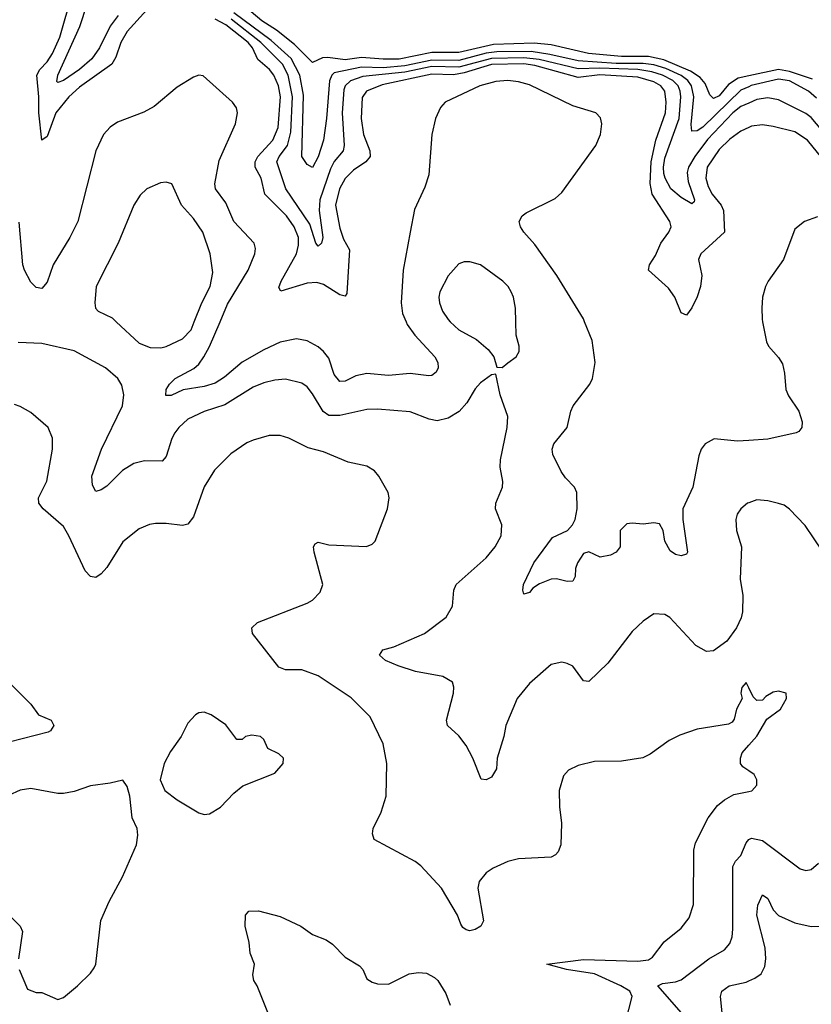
# Model space of a CAD drawing. Header units: inches. Extents: x 1771504 to 1971212, y 471788 to 643615.
# Tile 295 of 587: x 1827309 to 1830231, y 627482 to 631114. Entities that reach past the tile are written whole.
import ezdxf

# ---------------------------------------------------------------- set-up
doc = ezdxf.new("R2010")
doc.units = ezdxf.units.IN
doc.header["$MEASUREMENT"] = 0
for name, color, linetype in [('B8622', 7, 'Continuous'), ('B8623', 7, 'Continuous'), ('B8632', 7, 'Continuous'), ('B8633', 7, 'Continuous')]:
    doc.layers.add(name, color=color, linetype=linetype)

msp = doc.modelspace()

# ---------------------------------------------------------------- linework, layer by layer
at = {"layer": 'B8622', "color": 5}
for points, elevation in [([(1827665.3, 630000), (1827750, 629921.3), (1827790, 629904.2), (1827830, 629903.2), (1827850, 629908), (1827910, 629936.5), (1827941.2, 629970), (1827953.2, 630000)], 440), ([(1828734.8, 630000), (1828739.1, 629990), (1828767.5, 629950), (1828841.6, 629870), (1828852.3, 629850), (1828853.4, 629830), (1828846.1, 629813.9), (1828830, 629801.8), (1828819.4, 629800.6), (1828750, 629809.2), (1828670, 629801.1), (1828590, 629808.3), (1828550, 629799.7), (1828510, 629781.1), (1828490, 629779.1), (1828470, 629805.4), (1828450, 629865.3), (1828430, 629889.8), (1828410, 629907.4), (1828370, 629929.8), (1828330, 629937.2), (1828270, 629924.5), (1828210, 629896.7), (1828130, 629850.8), (1828065, 629795), (1828030, 629773.5), (1827990, 629761), (1827912, 629748), (1827867.5, 629727.5), (1827848.2, 629728.2), (1827849.1, 629750), (1827861.2, 629770), (1827883.1, 629790), (1827952.1, 629827.9), (1827970, 629842.9), (1827989, 629870), (1828010, 629908.7), (1828048.7, 630000)], 420), ([(1828898.2, 630000), (1828930, 629970.4), (1828994.8, 629934.8), (1829038, 629898), (1829058.8, 629870), (1829070, 629832), (1829090, 629831), (1829110, 629847.7), (1829141.2, 629870), (1829152.7, 629890), (1829152.3, 629910), (1829140.9, 629950), (1829139.7, 630000)], 440), ([(1830000, 629561.7), (1829958.8, 629558.8), (1829871.7, 629568.3), (1829838.4, 629550), (1829824.2, 629530), (1829815.4, 629504.6), (1829792.8, 629390), (1829756.8, 629310), (1829756.1, 629270), (1829773.6, 629150), (1829770, 629142), (1829750, 629136.8), (1829730, 629140.7), (1829710, 629155.1), (1829689.9, 629190), (1829684.1, 629230), (1829670, 629254.2), (1829650, 629258.3), (1829610, 629252.5), (1829570, 629256.7), (1829550, 629253.9), (1829524.9, 629230), (1829525.6, 629170), (1829510, 629149.8), (1829490, 629138.5), (1829450.9, 629130.9), (1829410, 629150.7), (1829390, 629145.1), (1829367.6, 629110), (1829360.8, 629090), (1829359.5, 629060.5), (1829350, 629042.7), (1829330, 629041.3), (1829290.8, 629050.8), (1829270, 629049.8), (1829227.1, 629032.9), (1829203.2, 629016.8), (1829190, 629000.7), (1829170, 628995.3), (1829165.6, 629010), (1829168.3, 629030), (1829207.1, 629110), (1829275.7, 629204.3), (1829330.4, 629229.6), (1829349.8, 629250), (1829359.2, 629270), (1829366.1, 629310), (1829365.3, 629370), (1829357.2, 629390), (1829323.8, 629423.8), (1829307.8, 629447.8), (1829276.8, 629510), (1829274, 629530), (1829280.9, 629550), (1829329.8, 629610), (1829342.6, 629670), (1829351.6, 629690), (1829412.9, 629770), (1829423.1, 629790), (1829432.9, 629850), (1829421.5, 629930), (1829393.7, 630000)], 420), ([(1830000, 629331.9), (1829994.8, 629330), (1829970.5, 629310), (1829957, 629290), (1829951.8, 629270), (1829954, 629230), (1829973.1, 629170), (1829968.3, 629050), (1829977.8, 628990), (1829976.9, 628930), (1829972.4, 628907.6), (1829954.4, 628870), (1829918.7, 628821.3), (1829870, 628785.3), (1829843.6, 628783.6), (1829804.9, 628804.9), (1829708.3, 628908.3), (1829690, 628919.6), (1829650, 628922), (1829610, 628895.1), (1829570, 628857.6), (1829480, 628740), (1829410, 628672), (1829390, 628675.1), (1829350, 628729.3), (1829330, 628739.6), (1829310, 628743.6), (1829270, 628734.7), (1829190, 628665.4), (1829144.6, 628610), (1829102.7, 628510), (1829095.8, 628470), (1829071.8, 628390), (1829068.2, 628350), (1829050, 628319.5), (1829030, 628309.3), (1829012.3, 628312.3), (1828981.5, 628390), (1828956.2, 628436.2), (1828930, 628471.8), (1828887.3, 628510), (1828884.7, 628530), (1828909.7, 628630), (1828911.3, 628651.3), (1828906, 628670), (1828870.8, 628690.8), (1828769.2, 628710), (1828705.2, 628730), (1828659, 628750), (1828637.2, 628770), (1828648.7, 628790), (1828690, 628800.4), (1828802.9, 628850), (1828883, 628910), (1828906.9, 628950), (1828911, 629010), (1828919.7, 629030), (1829030, 629128.8), (1829063.9, 629170), (1829085.7, 629210), (1829088.6, 629250), (1829065.1, 629310), (1829065.7, 629330), (1829091.1, 629390), (1829092.6, 629410), (1829082.8, 629462.8), (1829083.1, 629490), (1829108.3, 629610), (1829111.1, 629650), (1829082, 629730), (1829066, 629806), (1829050, 629804), (1829010, 629774.5), (1828990, 629751.8), (1828959.1, 629700.9), (1828931, 629669), (1828890, 629643.5), (1828850, 629634.2), (1828820.4, 629640.3), (1828750, 629667.9), (1828630, 629677), (1828590, 629676.5), (1828490, 629654.3), (1828450, 629654.3), (1828428.4, 629668.4), (1828390, 629733.5), (1828370, 629759.2), (1828350, 629773.8), (1828290, 629788.2), (1828250, 629784.5), (1828210, 629774.5), (1828170, 629758.3), (1828066.6, 629693.4), (1827990, 629669), (1827930, 629640.2), (1827896, 629610), (1827881.3, 629590), (1827870.6, 629569.4), (1827850, 629502.4), (1827834.3, 629485.7), (1827770, 629487.2), (1827730, 629476.5), (1827688.5, 629451.5), (1827630, 629393.3), (1827610, 629379.7), (1827590, 629374), (1827577, 629397), (1827575.3, 629430), (1827610.4, 629530), (1827688.6, 629690), (1827693.5, 629730), (1827686, 629766), (1827671, 629791), (1827626, 629830), (1827510, 629892.8), (1827390, 629919.8), (1827303.6, 629923.6)], 440), ([(1830000, 628649.2), (1829990, 628669), (1829974.8, 628650), (1829970.8, 628630), (1829976, 628610), (1829954, 628570), (1829946, 628534), (1829938, 628522), (1829924.7, 628515.3), (1829810, 628496.3), (1829745.5, 628474.5), (1829705.5, 628454.5), (1829636.1, 628403.9), (1829609, 628391), (1829530, 628378.9), (1829430, 628378), (1829370, 628363), (1829334.3, 628345.7), (1829315.8, 628324.2), (1829300.3, 628270), (1829300.9, 628210), (1829309, 628150), (1829306.3, 628070), (1829296.4, 628043.6), (1829286.8, 628033.2), (1829270, 628025.1), (1829150, 628018), (1829110, 628008.9), (1829056.1, 627983.9), (1829030, 627966.2), (1829005.3, 627934.7), (1829000.2, 627910), (1829020.7, 627790), (1829010.8, 627770), (1828990, 627757.2), (1828970, 627753.2), (1828956.5, 627756.5), (1828944.5, 627764.5), (1828937, 627777), (1828924.7, 627810), (1828865.7, 627910), (1828790, 627992.8), (1828768.9, 628008.9), (1828617, 628090), (1828611.5, 628110), (1828613, 628130), (1828642.6, 628190), (1828661, 628250), (1828664.1, 628370), (1828650, 628442.7), (1828602.5, 628542.5), (1828532.4, 628612.4), (1828410, 628693.1), (1828350, 628715.1), (1828290, 628716), (1828265.2, 628725.2), (1828167.8, 628850), (1828165.1, 628870), (1828186, 628890), (1828370, 628961.3), (1828390, 628973), (1828417.4, 629002.6), (1828427.3, 629030), (1828396.2, 629150), (1828393.2, 629170), (1828399, 629181), (1828410, 629186.8), (1828450, 629177.1), (1828589.4, 629170.6), (1828610, 629178.8), (1828621.2, 629190), (1828667, 629310), (1828672.3, 629350), (1828669.4, 629370), (1828634.5, 629430), (1828618, 629450), (1828590, 629467.3), (1828521.6, 629481.6), (1828430, 629520.4), (1828374.1, 629534.1), (1828302.7, 629570), (1828270, 629580.4), (1828230, 629579.7), (1828170, 629563.1), (1828146.8, 629553.2), (1828087.7, 629512.3), (1828027.7, 629452.3), (1827989.4, 629390.6), (1827950, 629279.5), (1827930, 629252.8), (1827910, 629247.7), (1827850, 629255.8), (1827810, 629255.6), (1827788.2, 629251.8), (1827750, 629236.4), (1827690, 629188.4), (1827630, 629092.6), (1827610, 629069.7), (1827590, 629056.3), (1827570, 629060.5), (1827550, 629080.7), (1827490.7, 629210), (1827470, 629244), (1827395.1, 629310), (1827379.8, 629330), (1827378, 629350), (1827408.5, 629411.5), (1827429.7, 629529.7), (1827429.6, 629570), (1827413.6, 629610), (1827350, 629665.1), (1827310, 629687.6), (1827290, 629694.3)], 460), ([(1827250, 628688.7), (1827349.4, 628589.4), (1827378.4, 628550), (1827424.9, 628530), (1827434.9, 628510), (1827422.4, 628490), (1827414.3, 628485.7), (1827270, 628448.2)], 460), ([(1830000, 628343.1), (1829978, 628358), (1829969.2, 628370), (1829969.3, 628390), (1829976, 628410), (1830000, 628437.1)], 460), ([(1827307, 627610), (1827337.3, 627537.3), (1827370, 627524.9), (1827390, 627524.9), (1827450, 627499.3), (1827470, 627506.7), (1827522.7, 627550), (1827570, 627596.3), (1827584, 627616), (1827589.7, 627630.3), (1827608.7, 627791.3), (1827638.8, 627861.2), (1827687.7, 627952.3), (1827739.6, 628070), (1827745.4, 628105.4), (1827742.9, 628130), (1827724.2, 628170), (1827715.1, 628250), (1827705.2, 628285.2), (1827690, 628308), (1827643.1, 628296.9), (1827570, 628288.2), (1827510, 628267.1), (1827470, 628259.1), (1827450, 628259.1), (1827350, 628278.3), (1827310, 628271.2), (1827267.4, 628252.6)], 480), ([(1829533, 627367), (1829569.8, 627510), (1829561, 627530), (1829528.1, 627550), (1829430, 627594.7), (1829326.6, 627610), (1829254, 627630), (1829390, 627647.5), (1829590, 627640.4), (1829630, 627646.1), (1829644.1, 627655.9), (1829688.1, 627711.9), (1829750, 627762.6), (1829779.3, 627800.7), (1829795.5, 627850), (1829796.8, 628050), (1829803, 628077), (1829849.8, 628170.2), (1829885, 628215), (1829910, 628236.4), (1829944.9, 628255.1), (1830000, 628266.7)], 460), ([(1829751.3, 627450), (1829664.5, 627550), (1829681.5, 627558.5), (1829730, 627564.7), (1829750, 627571.8), (1829852.1, 627650), (1829910, 627682.6), (1829930, 627706), (1829938.7, 627730), (1829941, 627759), (1829940.5, 627990), (1829950.4, 628009.6), (1829970, 628030.3), (1829990, 628077.6), (1830000, 628089.5)], 440), ([(1827270, 627810.4), (1827310.6, 627770), (1827319.1, 627750), (1827304.2, 627650)], 480), ([(1828249.7, 627390), (1828185.1, 627550), (1828173, 627570), (1828169.6, 627590), (1828175.1, 627630), (1828159.8, 627670), (1828156, 627710), (1828141.5, 627770), (1828142.9, 627810), (1828154.2, 627825.8), (1828190, 627826), (1828270, 627805.6), (1828346.4, 627770), (1828390, 627739.7), (1828439.7, 627719.7), (1828463.4, 627703.4), (1828510, 627655.3), (1828563.4, 627623.4), (1828574.8, 627610), (1828590, 627576), (1828610, 627563), (1828630, 627557.1), (1828670, 627556.3), (1828746.5, 627593.5), (1828780.4, 627599.6), (1828810, 627596.5), (1828840.5, 627580.5), (1828852.7, 627570), (1828881.2, 627521.2), (1828898, 627478)], 460), ([(1829902.2, 627450), (1829895.7, 627510), (1829900.2, 627530), (1829926.9, 627550), (1829990, 627563.8), (1830000, 627568.2)], 420)]:
    msp.add_lwpolyline(points, dxfattribs=dict(at, elevation=elevation))
at = {"layer": 'B8622', "color": 5, "elevation": 480}
msp.add_lwpolyline([(1827990, 628559.3), (1827970, 628557.2), (1827958, 628550), (1827930, 628519), (1827904.9, 628470), (1827865.1, 628414.9), (1827842.4, 628370), (1827827.3, 628310), (1827844.9, 628270), (1827890, 628235.5), (1827970, 628188), (1827990, 628182.4), (1828010, 628184.9), (1828050, 628208.8), (1828099.5, 628260.5), (1828132.7, 628287.3), (1828250, 628334.8), (1828281.2, 628370), (1828282, 628390), (1828265.6, 628405.6), (1828225.2, 628425.2), (1828210, 628458), (1828198, 628470), (1828165.2, 628474.8), (1828142, 628470), (1828130, 628458), (1828110, 628458), (1828070, 628513.2), (1828015.3, 628550)], close=True, dxfattribs=at)
at = {"layer": 'B8623', "color": 5}
for points, elevation in [([(1827672, 631130), (1827642.3, 631090), (1827604, 631010), (1827575.3, 630970), (1827530, 630930.7), (1827470, 630889.5), (1827450, 630882.4), (1827446.5, 630886.5), (1827449.1, 630910), (1827531.3, 631088.7), (1827585.1, 631254.9)], 360), ([(1827778, 631150), (1827705.2, 631070), (1827681.6, 631030), (1827664.1, 630975.9), (1827649.4, 630950.6), (1827530, 630865.7), (1827490, 630829.9), (1827442.2, 630770), (1827410, 630683.8), (1827390, 630669.7), (1827378.9, 630770), (1827379.4, 630830), (1827372.3, 630910), (1827382.6, 630930), (1827410, 630958.8), (1827430, 630988.9), (1827457.4, 631050), (1827502.5, 631210)], 380), ([(1830000, 630907.1), (1829961, 630899), (1829925.2, 630874.8), (1829890, 630833.4), (1829870, 630823.2), (1829856.7, 630836.7), (1829838.8, 630878.8), (1829820.6, 630900.6), (1829784.6, 630924.6), (1829686, 630966), (1829630, 630978.8), (1829530, 630978.3), (1829408.3, 630990), (1829270, 631021.6), (1829207.4, 631027.4), (1829057.4, 631022.6), (1828930, 630992.9), (1828830, 630993.7), (1828710, 630969.1), (1828650, 630968), (1828570, 630974.9), (1828510, 630966.6), (1828445.6, 630974.4), (1828427, 630973), (1828390, 630955.8), (1828323, 631023), (1828256.1, 631076.1), (1828202.5, 631110), (1828163.4, 631143.4)], 320), ([(1830000, 630716.8), (1829970, 630703.2), (1829930, 630673.4), (1829890, 630635.3), (1829845.8, 630570), (1829841.3, 630530), (1829850, 630499.2), (1829865.1, 630470), (1829898.2, 630430), (1829906.7, 630410), (1829909.7, 630330.3), (1829823.1, 630250), (1829814.2, 630230), (1829826.7, 630170), (1829821.4, 630130), (1829810, 630091.1), (1829790, 630051.3), (1829770, 630024.5), (1829750, 630032.7), (1829726.4, 630090), (1829703.3, 630123.3), (1829629.7, 630190), (1829633.1, 630210), (1829655.4, 630244.6), (1829675.2, 630290), (1829704.4, 630330), (1829713.3, 630350), (1829708.9, 630370), (1829643.4, 630470), (1829635.4, 630510), (1829639, 630590), (1829656.6, 630670), (1829692.9, 630770), (1829695.4, 630810), (1829689.6, 630850), (1829674.9, 630870), (1829650, 630884.5), (1829590, 630902.7), (1829450, 630910.5), (1829370, 630901.2), (1829210, 630945.3), (1829170, 630950.8), (1829050, 630948.7), (1828950, 630917.7), (1828910, 630910.5), (1828830, 630913.1), (1828646.2, 630873.8), (1828588.9, 630850), (1828573.4, 630826.6), (1828568.6, 630750), (1828577.5, 630690), (1828601.5, 630630), (1828602.1, 630610), (1828586.7, 630590), (1828541.1, 630558.9), (1828510, 630527.8), (1828488.7, 630490), (1828474.8, 630430), (1828490, 630344.7), (1828504.4, 630304.4), (1828525.7, 630265.7), (1828516.3, 630103.7), (1828510, 630094.7), (1828490, 630099.3), (1828430, 630136.7), (1828405, 630145), (1828370, 630141.7), (1828272.8, 630112.8), (1828265.8, 630125.8), (1828274.4, 630150), (1828330.8, 630250), (1828338.1, 630281.9), (1828337.6, 630310), (1828322.2, 630350), (1828293.6, 630390), (1828214.1, 630470), (1828200.5, 630530), (1828178.3, 630570), (1828178.5, 630590), (1828188.3, 630610), (1828243.3, 630670), (1828263.4, 630716.6), (1828271.6, 630830), (1828264, 630870), (1828246.3, 630910), (1828230.7, 630930), (1828187.6, 630967.6), (1828168.3, 631010), (1828151.9, 631030), (1828070, 631094.9), (1828030, 631116.6)], 380), ([(1830000, 630806.6), (1829970, 630793.6), (1829941, 630770), (1829847.9, 630672.1), (1829800.8, 630610), (1829777.8, 630570), (1829772, 630550), (1829776.6, 630516.6), (1829799.4, 630450), (1829798.1, 630441.9), (1829790, 630435.3), (1829750, 630458), (1829712.8, 630490), (1829691.1, 630530), (1829686.9, 630546.9), (1829684.9, 630570), (1829690, 630603), (1829742.4, 630750), (1829748.9, 630830), (1829747, 630850), (1829738.7, 630870), (1829719, 630890), (1829682, 630910), (1829642.2, 630922.2), (1829590.3, 630930.3), (1829450, 630935.2), (1829370, 630932.8), (1829226.8, 630966.8), (1829170, 630974), (1829050, 630971.3), (1828930, 630939), (1828830, 630941), (1828730, 630920.8), (1828575.7, 630904.3), (1828530, 630888.5), (1828510.1, 630870), (1828505.2, 630854.8), (1828499.4, 630770), (1828506.7, 630650), (1828502.3, 630630), (1828469.4, 630590.6), (1828455.7, 630564.3), (1828416.1, 630450), (1828414, 630410), (1828427.2, 630310), (1828422.6, 630290), (1828410, 630278.3), (1828402.2, 630290), (1828379.9, 630359.9), (1828291.3, 630490), (1828258.4, 630590), (1828266.7, 630610), (1828297.4, 630650), (1828310, 630698.7), (1828315.3, 630830), (1828299.4, 630910), (1828278.7, 630950), (1828199.2, 631030), (1828090, 631115.7)], 360), ([(1830000, 630866.9), (1829970, 630853.7), (1829830, 630717.1), (1829810, 630703.7), (1829790, 630702.4), (1829787.1, 630727.1), (1829797.4, 630830), (1829788.8, 630870), (1829774.4, 630890), (1829750, 630907.9), (1829694.1, 630934.1), (1829650, 630947.4), (1829610, 630953), (1829510, 630953), (1829370, 630961.8), (1829265.9, 630985.9), (1829196.5, 630996.5), (1829070, 630995.6), (1829030, 630990.4), (1828930, 630963.8), (1828830, 630965.4), (1828730, 630943.9), (1828650, 630936.6), (1828570, 630939), (1828470, 630917.6), (1828460.8, 630910), (1828452, 630888), (1828441.2, 630750), (1828429.7, 630670), (1828410, 630608.2), (1828390, 630568.5), (1828370, 630580.3), (1828349.9, 630609.9), (1828356.3, 630836.3), (1828343.4, 630910), (1828310.9, 630970.9), (1828237.3, 631037.3), (1828099.5, 631139.5)], 340), ([(1828048.7, 630000), (1828075.9, 630064.1), (1828152.2, 630190), (1828177.2, 630250), (1828178.8, 630270), (1828174.3, 630290), (1828098.8, 630370), (1828070, 630438.8), (1828031.8, 630490), (1828028.9, 630508.9), (1828044.8, 630595.2), (1828105.6, 630730), (1828112.6, 630770), (1828109.1, 630789.1), (1828094.2, 630810), (1827986.5, 630906.5), (1827970, 630909.6), (1827950, 630902.4), (1827890, 630864.7), (1827805.7, 630794.3), (1827766.5, 630773.5), (1827670, 630736), (1827642.9, 630717.1), (1827618.5, 630690), (1827590.1, 630630), (1827523.7, 630370), (1827494.3, 630310), (1827431.8, 630210), (1827410, 630145.6), (1827390, 630122), (1827370, 630126.6), (1827350, 630145.8), (1827326.1, 630190), (1827320.9, 630210), (1827307.5, 630367.5)], 420), ([(1829393.7, 630000), (1829389.8, 630010), (1829291.5, 630170), (1829210, 630284.8), (1829169.8, 630330), (1829157.4, 630350), (1829152.9, 630370), (1829163.5, 630390), (1829178.5, 630401.5), (1829285.5, 630454.5), (1829310, 630477), (1829435.5, 630650), (1829452.9, 630690), (1829457.7, 630730), (1829452, 630752), (1829435.1, 630770), (1829350, 630796.2), (1829190, 630873.9), (1829150, 630885.4), (1829110, 630889.9), (1829066.6, 630886.6), (1829006.8, 630870), (1828878.8, 630810), (1828862.3, 630790), (1828843.8, 630750), (1828830.2, 630690), (1828818.7, 630541.3), (1828804.1, 630495.9), (1828766.5, 630413.5), (1828749.5, 630330.5), (1828724.2, 630190), (1828716.6, 630070), (1828721.7, 630030), (1828734.8, 630000)], 420), ([(1827953.2, 630000), (1827981, 630070), (1828012.4, 630130), (1828022, 630182), (1828011.9, 630250), (1827984.8, 630330), (1827950, 630380.5), (1827906, 630430), (1827870, 630509), (1827850, 630515.1), (1827828.2, 630511.8), (1827778, 630490), (1827753.2, 630466.8), (1827730.6, 630430), (1827672.7, 630290), (1827591.7, 630130), (1827586.3, 630070), (1827588.8, 630050), (1827598.7, 630038.7), (1827650, 630014.3), (1827665.3, 630000)], 440), ([(1829139.7, 630000), (1829138.4, 630050), (1829131.3, 630090), (1829122.9, 630110), (1829111.8, 630130), (1829092.3, 630150), (1829010, 630209.6), (1828970, 630220.5), (1828950, 630220.5), (1828930, 630213.3), (1828890, 630169.5), (1828859.1, 630110), (1828855.8, 630090), (1828858.6, 630070), (1828870, 630039.3), (1828890, 630007.6), (1828898.2, 630000)], 440)]:
    msp.add_lwpolyline(points, dxfattribs=dict(at, elevation=elevation))
at = {"layer": 'B8632', "color": 5}
for points, elevation in [([(1830051.1, 630000), (1830065.2, 629925.2), (1830072.2, 629910), (1830110, 629868.4), (1830124.7, 629844.7), (1830132.2, 629810), (1830136.5, 629750), (1830146.2, 629726.2), (1830184.4, 629670), (1830197.4, 629630), (1830195.8, 629610), (1830184.8, 629595.2), (1830174.8, 629590), (1830070, 629566.5), (1830000, 629561.7)], 420), ([(1830274.7, 629150), (1830207.6, 629247.6), (1830150, 629307.8), (1830130, 629322.9), (1830110, 629329.6), (1830070, 629339.5), (1830030, 629342.9), (1830000, 629331.9)], 440), ([(1830000, 628437.1), (1830030, 628471), (1830066.3, 628533.7), (1830116.9, 628570), (1830139.3, 628610), (1830138, 628630), (1830110, 628637.2), (1830090, 628632.7), (1830062.6, 628617.4), (1830050, 628604), (1830030, 628602), (1830016.5, 628616.5), (1830000, 628649.2)], 460), ([(1830000, 628266.7), (1830011, 628269), (1830029.3, 628290), (1830029.2, 628310), (1830019.3, 628330), (1830000, 628343.1)], 460), ([(1830000, 628089.5), (1830000.5, 628090), (1830010, 628094.4), (1830050, 628086.1), (1830190, 627981.6), (1830210, 627975.5), (1830230, 627979.1), (1830257.4, 628002.6)], 440), ([(1830000, 627568.2), (1830022.1, 627577.9), (1830045.4, 627594.6), (1830059, 627621), (1830063.4, 627650), (1830060.1, 627690), (1830029.9, 627810.1), (1830033, 627847), (1830050, 627885.3), (1830070, 627872), (1830090.1, 627830), (1830109.7, 627809.7), (1830170, 627781.7), (1830230, 627769.3), (1830290, 627770.6)], 420)]:
    msp.add_lwpolyline(points, dxfattribs=dict(at, elevation=elevation))
at = {"layer": 'B8633', "color": 5}
for points, elevation in [([(1830234.8, 630894.8), (1830150, 630923.1), (1830110, 630929.8), (1830000, 630907.1)], 320), ([(1830250, 630824.9), (1830220.5, 630850), (1830150, 630888.1), (1830110, 630895.3), (1830009.1, 630870.9), (1830000, 630866.9)], 340), ([(1830270, 630706.7), (1830230, 630752.7), (1830210, 630767.7), (1830110, 630818.3), (1830070, 630825.9), (1830030, 630819.5), (1830000, 630806.6)], 360), ([(1830270, 630604.2), (1830216.4, 630670), (1830170, 630700.1), (1830090, 630720.7), (1830050, 630726.1), (1830010, 630721.3), (1830000, 630716.8)], 380), ([(1830253.4, 630386.6), (1830206, 630370), (1830170, 630341.6), (1830127.9, 630230), (1830071.1, 630150), (1830061.5, 630130), (1830051.1, 630090), (1830047.5, 630050), (1830049.3, 630009.3), (1830051.1, 630000)], 420)]:
    msp.add_lwpolyline(points, dxfattribs=dict(at, elevation=elevation))

doc.saveas('drawing.dxf')
